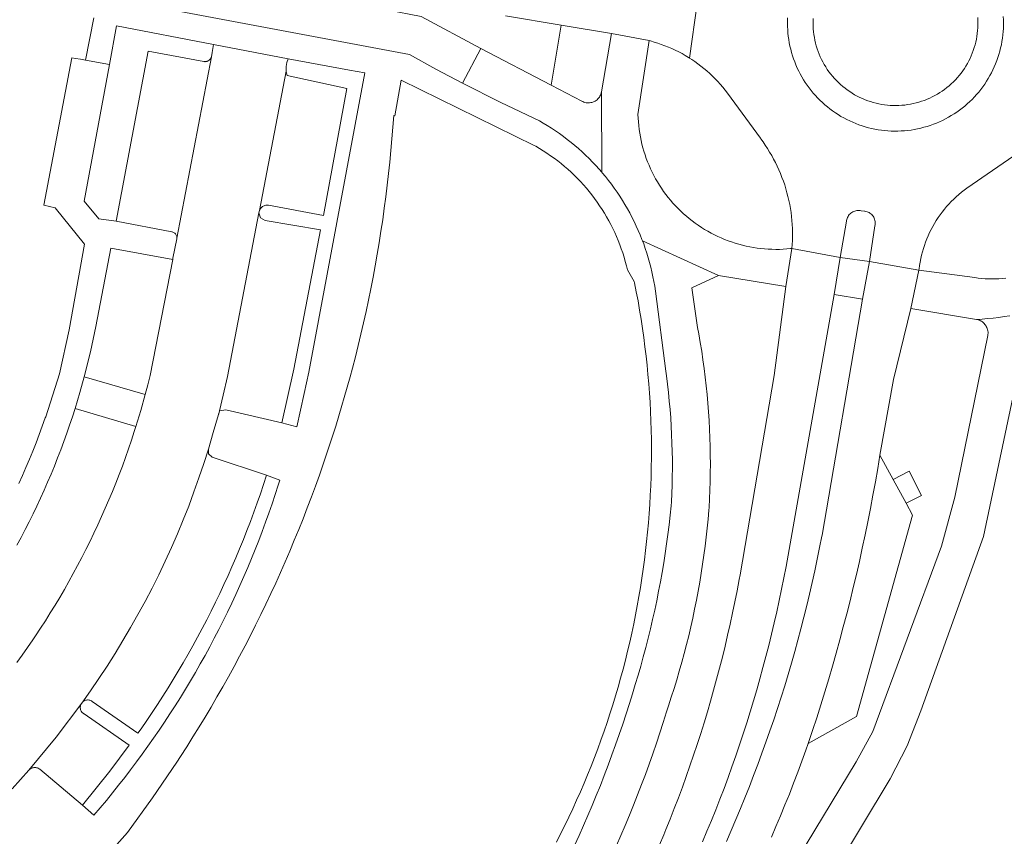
# Model space of a CAD drawing. Extents: x 146402 to 164798, y 455483 to 464134.
# Tile 263 of 575: x 157724 to 157801, y 459842 to 459907. Entities that reach past the tile are written whole.
import ezdxf

# ---------------------------------------------------------------- set-up
doc = ezdxf.new("R2010")
doc.units = 0
doc.header["$LTSCALE"] = 0.2
for name, color, linetype, lineweight in [('B-XX-VH-VERHARDING_ASFALT-GV', 252, 'CONTINUOUS', 18), ('B-XX-VH-VERHARDING_BETONSTRAATSTEEN-GV', 252, 'CONTINUOUS', 18), ('B-XX-VH-VERHARDING_TEGEL-GV', 252, 'CONTINUOUS', 18)]:
    doc.layers.add(name, color=color, linetype=linetype, lineweight=lineweight)

msp = doc.modelspace()

# ---------------------------------------------------------------- linework, layer by layer
at = {"layer": 'B-XX-VH-VERHARDING_ASFALT-GV'}
for points in [[(157777.092, 459908.053), (157776.474, 459903.742), (157776.654, 459903.628), (157776.902, 459903.46), (157777.145, 459903.286), (157777.383, 459903.106), (157777.617, 459902.919), (157777.846, 459902.726), (157778.069, 459902.527), (157778.287, 459902.322), (157778.499, 459902.111), (157778.706, 459901.895), (157778.906, 459901.673), (157779.101, 459901.446), (157779.29, 459901.214), (157779.472, 459900.977), (157782.07, 459897.403), (157782.096, 459897.368), (157782.284, 459897.111), (157782.464, 459896.85), (157782.638, 459896.584), (157782.806, 459896.314), (157782.966, 459896.039), (157783.12, 459895.761), (157783.266, 459895.479), (157783.405, 459895.194), (157783.537, 459894.904), (157783.662, 459894.612), (157783.78, 459894.317), (157783.889, 459894.019), (157783.992, 459893.718), (157784.087, 459893.414), (157784.174, 459893.109), (157784.253, 459892.801), (157784.325, 459892.492), (157784.388, 459892.18), (157784.444, 459891.867), (157784.492, 459891.553), (157784.532, 459891.238), (157784.565, 459890.922), (157784.589, 459890.605), (157784.605, 459890.288), (157784.613, 459889.97), (157784.613, 459889.652), (157784.606, 459889.334), (157784.59, 459889.017), (157784.566, 459888.7), (157788.378, 459887.979), (157788.875, 459890.855), (157788.881, 459890.907), (157788.898, 459890.992), (157788.923, 459891.074), (157788.955, 459891.155), (157788.994, 459891.232), (157789.041, 459891.305), (157789.093, 459891.373), (157789.152, 459891.436), (157789.217, 459891.494), (157789.286, 459891.545), (157789.361, 459891.589), (157789.438, 459891.627), (157789.519, 459891.657), (157789.603, 459891.68), (157789.688, 459891.694), (157789.774, 459891.701), (157789.86, 459891.7), (157789.946, 459891.691), (157790.031, 459891.674), (157790.299, 459891.65), (157790.325, 459891.647), (157790.411, 459891.63), (157790.495, 459891.606), (157790.577, 459891.574), (157790.655, 459891.534), (157790.729, 459891.488), (157790.799, 459891.435), (157790.864, 459891.376), (157790.923, 459891.312), (157790.976, 459891.242), (157791.022, 459891.168), (157791.061, 459891.089), (157791.093, 459891.008), (157791.118, 459890.924), (157791.135, 459890.838), (157791.143, 459890.751), (157791.144, 459890.663), (157791.137, 459890.576), (157791.122, 459890.49), (157790.687, 459887.679), (157794.588, 459886.996), (157794.6, 459887.093), (157794.637, 459887.363), (157794.683, 459887.631), (157794.736, 459887.899), (157794.797, 459888.164), (157794.866, 459888.428), (157794.943, 459888.689), (157795.027, 459888.948), (157795.119, 459889.205), (157795.219, 459889.459), (157795.325, 459889.709), (157795.44, 459889.957), (157795.561, 459890.201), (157795.689, 459890.441), (157795.825, 459890.678), (157795.967, 459890.91), (157796.116, 459891.138), (157796.272, 459891.362), (157796.434, 459891.581), (157796.602, 459891.795), (157796.777, 459892.004), (157796.958, 459892.208), (157797.145, 459892.407), (157797.337, 459892.6), (157797.535, 459892.787), (157797.739, 459892.968), (157797.948, 459893.143), (157798.161, 459893.312), (157798.38, 459893.475), (157802.852, 459896.541)], [(157801.258, 459907.021), (157801.27, 459906.76), (157801.274, 459906.499), (157801.273, 459906.347), (157801.264, 459906.086), (157801.247, 459905.825), (157801.223, 459905.565), (157801.19, 459905.306), (157801.15, 459905.048), (157801.101, 459904.791), (157801.045, 459904.536), (157800.981, 459904.283), (157800.909, 459904.031), (157800.83, 459903.783), (157800.743, 459903.536), (157800.648, 459903.293), (157800.547, 459903.052), (157800.437, 459902.815), (157800.321, 459902.581), (157800.197, 459902.351), (157800.067, 459902.125), (157799.93, 459901.902), (157799.785, 459901.685), (157799.635, 459901.471), (157799.477, 459901.262), (157799.314, 459901.059), (157799.144, 459900.86), (157798.969, 459900.667), (157798.787, 459900.479), (157798.6, 459900.297), (157798.407, 459900.12), (157798.209, 459899.95), (157798.006, 459899.786), (157797.798, 459899.628), (157797.585, 459899.476), (157797.368, 459899.331), (157797.147, 459899.193), (157796.921, 459899.062), (157796.691, 459898.937), (157796.458, 459898.82), (157796.221, 459898.71), (157795.981, 459898.607), (157795.738, 459898.512), (157795.492, 459898.424), (157795.243, 459898.343), (157794.992, 459898.271), (157794.739, 459898.206), (157794.484, 459898.148), (157794.228, 459898.099), (157793.97, 459898.058), (157793.711, 459898.024), (157793.451, 459897.998), (157793.19, 459897.981), (157792.929, 459897.971), (157792.668, 459897.969), (157792.407, 459897.976), (157792.146, 459897.99), (157791.886, 459898.012), (157791.626, 459898.043), (157791.368, 459898.081), (157791.111, 459898.127), (157790.855, 459898.181), (157790.601, 459898.242), (157790.349, 459898.312), (157790.1, 459898.389), (157789.853, 459898.474), (157789.608, 459898.566), (157789.367, 459898.666), (157789.129, 459898.773), (157788.894, 459898.887), (157788.663, 459899.009), (157788.435, 459899.137), (157788.212, 459899.273), (157787.993, 459899.415), (157787.778, 459899.564), (157787.568, 459899.719), (157787.363, 459899.881), (157787.163, 459900.049), (157786.968, 459900.223), (157786.778, 459900.402), (157786.594, 459900.588), (157786.416, 459900.779), (157786.244, 459900.975), (157786.078, 459901.177), (157785.918, 459901.384), (157785.765, 459901.595), (157785.618, 459901.811), (157785.477, 459902.031), (157785.344, 459902.256), (157785.218, 459902.485), (157785.098, 459902.717), (157784.986, 459902.953), (157784.881, 459903.192), (157784.784, 459903.434), (157784.693, 459903.679), (157784.611, 459903.927), (157784.536, 459904.178), (157784.469, 459904.43), (157784.409, 459904.684), (157784.358, 459904.94), (157784.314, 459905.198), (157784.278, 459905.457), (157784.25, 459905.716), (157784.23, 459905.977), (157784.218, 459906.238), (157784.214, 459906.499), (157784.215, 459906.651), (157784.224, 459906.912)], [(157770.7, 459841.549), (157771.049, 459842.343), (157771.391, 459843.14), (157771.726, 459843.94), (157772.053, 459844.743), (157772.372, 459845.549), (157772.685, 459846.358), (157772.99, 459847.17), (157773.287, 459847.984), (157773.577, 459848.802), (157773.859, 459849.622), (157774.134, 459850.444), (157774.401, 459851.269), (157774.66, 459852.097), (157774.81, 459852.587), (157775.037, 459853.27), (157775.256, 459853.955), (157775.468, 459854.643), (157775.672, 459855.332), (157775.868, 459856.025), (157776.056, 459856.719), (157776.237, 459857.415), (157776.41, 459858.114), (157776.576, 459858.814), (157776.733, 459859.516), (157776.883, 459860.22), (157777.025, 459860.925), (157777.159, 459861.632), (157777.285, 459862.34), (157777.403, 459863.05), (157777.513, 459863.761), (157777.616, 459864.473), (157777.71, 459865.186), (157777.797, 459865.9), (157777.875, 459866.615), (157777.946, 459867.331), (157778.009, 459868.048), (157778.024, 459868.238), (157778.059, 459868.925), (157778.087, 459869.613), (157778.106, 459870.301), (157778.117, 459870.989), (157778.121, 459871.678), (157778.116, 459872.366), (157778.103, 459873.054), (157778.082, 459873.742), (157778.054, 459874.43), (157778.017, 459875.117), (157777.973, 459875.804), (157777.92, 459876.49), (157777.859, 459877.176), (157777.791, 459877.861), (157777.714, 459878.545), (157777.63, 459879.228), (157777.537, 459879.91), (157777.437, 459880.591), (157777.329, 459881.271), (157777.213, 459881.949), (157777.118, 459882.47), (157776.649, 459885.593), (157778.755, 459886.575), (157772.764, 459889.307), (157772.857, 459889.056), (157772.985, 459888.694), (157773.106, 459888.329), (157773.218, 459887.962), (157773.323, 459887.593), (157773.42, 459887.221), (157773.51, 459886.848), (157773.592, 459886.473), (157773.666, 459886.096), (157773.732, 459885.718), (157773.79, 459885.338), (157774.613, 459879.001), (157774.662, 459878.637), (157774.744, 459877.977), (157774.817, 459877.316), (157774.883, 459876.654), (157774.941, 459875.991), (157774.991, 459875.328), (157775.033, 459874.664), (157775.067, 459874), (157775.093, 459873.335), (157775.112, 459872.67), (157775.122, 459872.005), (157775.124, 459871.34), (157775.118, 459870.675), (157775.104, 459870.01), (157775.082, 459869.345), (157775.052, 459868.681), (157775.024, 459868.388), (157774.946, 459867.632), (157774.86, 459866.878), (157774.766, 459866.124), (157774.664, 459865.372), (157774.554, 459864.62), (157774.437, 459863.87), (157774.311, 459863.121), (157774.178, 459862.374), (157774.036, 459861.628), (157773.887, 459860.883), (157773.73, 459860.14), (157773.566, 459859.399), (157773.393, 459858.66), (157773.213, 459857.922), (157773.024, 459857.186), (157772.828, 459856.453), (157772.625, 459855.721), (157772.414, 459854.992), (157772.195, 459854.265), (157771.968, 459853.54), (157771.729, 459852.764), (157771.469, 459851.946), (157771.201, 459851.131), (157770.925, 459850.318), (157770.642, 459849.508), (157770.352, 459848.701), (157770.054, 459847.896), (157769.748, 459847.094), (157769.435, 459846.295), (157769.115, 459845.499), (157768.787, 459844.705), (157768.452, 459843.916), (157768.109, 459843.129), (157767.759, 459842.345), (157767.402, 459841.565)], [(157777.502, 459841.842), (157777.857, 459842.681), (157778.204, 459843.523), (157778.544, 459844.368), (157778.876, 459845.216), (157779.201, 459846.067), (157779.518, 459846.92), (157779.828, 459847.777), (157780.13, 459848.636), (157780.425, 459849.497), (157780.712, 459850.362), (157780.992, 459851.228), (157781.264, 459852.098), (157781.528, 459852.969), (157781.785, 459853.843), (157782.034, 459854.719), (157782.275, 459855.597), (157782.509, 459856.477), (157782.735, 459857.36), (157782.953, 459858.244), (157783.163, 459859.13), (157783.366, 459860.018), (157783.56, 459860.908), (157783.747, 459861.799), (157783.926, 459862.692), (157784.097, 459863.587), (157784.261, 459864.482), (157784.338, 459864.923), (157787.892, 459885.057), (157788.378, 459887.979), (157784.566, 459888.7), (157784.088, 459885.701), (157783.173, 459878.667), (157780.464, 459862.921), (157780.397, 459862.552), (157780.231, 459861.672), (157780.056, 459860.793), (157779.874, 459859.916), (157779.685, 459859.04), (157779.487, 459858.166), (157779.282, 459857.294), (157779.069, 459856.424), (157778.848, 459855.556), (157778.619, 459854.69), (157778.383, 459853.826), (157778.139, 459852.964), (157777.887, 459852.104), (157777.627, 459851.246), (157777.36, 459850.391), (157777.085, 459849.538), (157776.803, 459848.688), (157776.513, 459847.841), (157776.216, 459846.996), (157775.911, 459846.153), (157775.598, 459845.314), (157775.278, 459844.477), (157774.951, 459843.643), (157774.616, 459842.812), (157774.446, 459842.404), (157774.105, 459841.601)], [(157782.938, 459842.198), (157783.304, 459843.049), (157783.663, 459843.903), (157784.015, 459844.76), (157784.36, 459845.62), (157784.697, 459846.483), (157785.026, 459847.349), (157785.348, 459848.218), (157785.663, 459849.089), (157785.85, 459849.62), (157786.188, 459850.632), (157786.519, 459851.646), (157786.842, 459852.663), (157787.158, 459853.683), (157787.466, 459854.704), (157787.766, 459855.728), (157788.058, 459856.754), (157788.343, 459857.782), (157788.62, 459858.813), (157788.889, 459859.845), (157789.151, 459860.88), (157789.405, 459861.916), (157789.651, 459862.954), (157789.889, 459863.994), (157790.119, 459865.036), (157790.342, 459866.079), (157790.557, 459867.124), (157790.764, 459868.171), (157790.963, 459869.22), (157791.154, 459870.269), (157791.337, 459871.32), (157791.513, 459872.373), (157792.591, 459878.344), (157793.943, 459883.956), (157794.588, 459886.996), (157790.687, 459887.679), (157790.124, 459884.689), (157786.942, 459866.074), (157786.927, 459865.995), (157786.748, 459865.074), (157786.561, 459864.155), (157786.366, 459863.237), (157786.164, 459862.321), (157785.953, 459861.407), (157785.735, 459860.495), (157785.509, 459859.584), (157785.276, 459858.676), (157785.034, 459857.77), (157784.785, 459856.865), (157784.528, 459855.963), (157784.264, 459855.063), (157783.992, 459854.166), (157783.712, 459853.271), (157783.424, 459852.378), (157783.129, 459851.487), (157782.827, 459850.6), (157782.516, 459849.714), (157782.199, 459848.832), (157781.874, 459847.952), (157781.541, 459847.075), (157781.201, 459846.201), (157780.853, 459845.33), (157780.498, 459844.462), (157780.135, 459843.596), (157779.766, 459842.734), (157779.388, 459841.876)], [(157801.458, 459886.362), (157801.185, 459886.335), (157800.912, 459886.315), (157800.639, 459886.303), (157800.365, 459886.299), (157800.091, 459886.303), (157799.818, 459886.316), (157799.545, 459886.336), (157799.272, 459886.364), (157799.001, 459886.4), (157794.588, 459886.996), (157793.943, 459883.956), (157799.141, 459883.102), (157799.58, 459883.13), (157800.018, 459883.166), (157800.455, 459883.211), (157800.891, 459883.263), (157801.327, 459883.323), (157801.761, 459883.391)]]:
    msp.add_lwpolyline(points, dxfattribs=at)
for points in [[(157773.29, 459905.113), (157770.309, 459905.67), (157769.531, 459901.067), (157769.54, 459894.728), (157769.591, 459894.669), (157769.836, 459894.374), (157770.076, 459894.073), (157770.309, 459893.768), (157770.535, 459893.458), (157770.755, 459893.144), (157770.969, 459892.824), (157771.176, 459892.501), (157771.376, 459892.173), (157771.569, 459891.841), (157771.755, 459891.505), (157771.934, 459891.166), (157772.106, 459890.822), (157772.271, 459890.475), (157772.429, 459890.125), (157772.579, 459889.772), (157772.722, 459889.415), (157772.764, 459889.307), (157778.755, 459886.575), (157784.088, 459885.701), (157784.566, 459888.7), (157784.464, 459888.689), (157784.169, 459888.662), (157783.874, 459888.643), (157783.579, 459888.632), (157783.283, 459888.63), (157782.988, 459888.635), (157782.692, 459888.648), (157782.398, 459888.669), (157782.103, 459888.698), (157781.81, 459888.735), (157781.518, 459888.78), (157781.227, 459888.833), (157780.938, 459888.894), (157780.65, 459888.962), (157780.365, 459889.039), (157780.081, 459889.123), (157779.8, 459889.214), (157779.522, 459889.314), (157779.246, 459889.42), (157778.974, 459889.534), (157778.704, 459889.656), (157778.438, 459889.785), (157778.176, 459889.921), (157777.917, 459890.063), (157777.662, 459890.213), (157777.411, 459890.37), (157777.165, 459890.534), (157776.923, 459890.704), (157776.686, 459890.88), (157776.454, 459891.063), (157776.227, 459891.252), (157776.005, 459891.447), (157775.788, 459891.648), (157775.577, 459891.855), (157775.372, 459892.068), (157775.172, 459892.286), (157774.979, 459892.509), (157774.791, 459892.738), (157774.61, 459892.971), (157774.435, 459893.209), (157774.266, 459893.452), (157774.105, 459893.7), (157773.95, 459893.952), (157773.802, 459894.207), (157773.661, 459894.467), (157773.526, 459894.731), (157773.4, 459894.997), (157773.28, 459895.268), (157773.168, 459895.541), (157773.063, 459895.818), (157772.966, 459896.097), (157772.876, 459896.378), (157772.794, 459896.662), (157772.72, 459896.948), (157772.653, 459897.236), (157772.594, 459897.526), (157772.543, 459897.817), (157772.5, 459898.11), (157772.465, 459898.403), (157772.438, 459898.698), (157772.419, 459898.993), (157772.408, 459899.288)], [(157790.687, 459887.679), (157788.378, 459887.979), (157787.892, 459885.057), (157790.124, 459884.689)]]:
    msp.add_lwpolyline(points, close=True, dxfattribs=at)
at = {"layer": 'B-XX-VH-VERHARDING_BETONSTRAATSTEEN-GV'}
for points in [[(157681.756, 459917.651), (157754.363, 459904.008), (157756.444, 459902.867), (157758.541, 459901.759), (157760.007, 459904.49), (157755.281, 459907.029), (157752.568, 459907.537), (157750.986, 459907.833), (157745.773, 459908.809), (157739.833, 459909.921), (157730.871, 459911.599), (157729.427, 459911.869), (157710.55, 459915.403)], [(157761.958, 459907.086), (157766.349, 459906.347), (157770.309, 459905.67), (157773.29, 459905.113), (157773.391, 459905.087), (157773.679, 459905.006), (157773.965, 459904.917), (157774.248, 459904.821), (157774.529, 459904.718), (157774.807, 459904.607), (157775.081, 459904.488), (157775.353, 459904.363), (157775.621, 459904.23), (157775.885, 459904.09), (157776.145, 459903.942), (157776.402, 459903.788), (157776.474, 459903.742), (157777.092, 459908.053)], [(157722.982, 459846.028), (157723.654, 459846.762), (157724.317, 459847.504), (157726.467, 459850.101), (157728.481, 459852.804), (157729.164, 459853.764), (157729.834, 459854.74), (157730.486, 459855.728), (157731.121, 459856.727), (157731.739, 459857.737), (157732.34, 459858.757), (157732.923, 459859.788), (157733.488, 459860.828), (157734.034, 459861.878), (157734.563, 459862.938), (157735.073, 459864.006), (157735.565, 459865.083), (157736.038, 459866.168), (157736.493, 459867.261), (157736.928, 459868.362), (157737.345, 459869.47), (157737.742, 459870.586), (157738.12, 459871.708), (157738.483, 459872.852), (157738.87, 459874.176), (157739.281, 459875.585), (157739.289, 459875.617), (157739.297, 459875.648), (157739.351, 459875.869), (157739.653, 459877.112), (157739.984, 459878.581), (157742.474, 459891.509), (157742.508, 459891.688), (157744.63, 459902.702), (157744.613, 459902.884), (157744.617, 459903.066), (157744.673, 459903.381), (157744.791, 459903.678), (157738.898, 459904.823), (157738.785, 459904.169), (157738.728, 459903.84), (157738.726, 459903.831), (157735.995, 459889.503), (157735.988, 459889.463), (157735.689, 459887.932), (157735.668, 459887.822), (157733.885, 459878.679), (157733.696, 459877.924), (157733.497, 459877.171), (157733.142, 459875.908), (157732.762, 459874.652), (157732.631, 459874.239), (157732.407, 459873.556), (157732.175, 459872.875), (157731.936, 459872.197), (157731.689, 459871.521), (157731.435, 459870.849), (157731.174, 459870.179), (157730.905, 459869.512), (157730.628, 459868.848), (157730.344, 459868.187), (157730.053, 459867.53), (157729.755, 459866.875), (157729.449, 459866.224), (157729.136, 459865.577), (157728.816, 459864.933), (157728.488, 459864.293), (157728.154, 459863.656), (157727.813, 459863.023), (157727.464, 459862.394), (157727.109, 459861.769), (157726.746, 459861.147), (157726.377, 459860.53), (157726.001, 459859.917), (157725.618, 459859.308), (157725.228, 459858.704), (157724.832, 459858.104), (157724.617, 459857.785), (157724.204, 459857.184), (157723.784, 459856.588), (157723.358, 459855.996)], [(157723.366, 459865.281), (157723.694, 459865.889), (157724.014, 459866.501), (157724.328, 459867.116), (157724.635, 459867.735), (157724.934, 459868.358), (157725.226, 459868.984), (157725.511, 459869.613), (157725.788, 459870.246), (157726.058, 459870.881), (157726.321, 459871.52), (157726.576, 459872.162), (157726.824, 459872.807), (157727.065, 459873.454), (157727.298, 459874.104), (157727.523, 459874.758), (157727.741, 459875.413), (157727.951, 459876.071), (157728.327, 459877.318), (157728.675, 459878.573), (157729.165, 459880.549), (157729.586, 459882.54), (157730.782, 459888.736), (157735.668, 459887.822), (157735.689, 459887.932), (157735.988, 459889.463), (157735.995, 459889.503), (157735.996, 459889.524), (157735.997, 459889.585), (157735.989, 459889.645), (157735.973, 459889.705), (157735.95, 459889.761), (157735.92, 459889.814), (157735.883, 459889.863), (157735.84, 459889.906), (157735.792, 459889.944), (157735.739, 459889.975), (157735.683, 459889.998), (157735.624, 459890.014), (157735.61, 459890.017), (157731.2, 459890.851), (157729.846, 459891.044), (157728.68, 459892.438), (157730.664, 459903.227), (157728.779, 459903.574), (157728.386, 459903.646), (157727.992, 459903.715), (157727.691, 459903.767), (157727.689, 459903.758), (157725.491, 459892.12), (157726.382, 459891.915), (157728.695, 459889.033), (157727.494, 459882.282), (157726.717, 459878.809), (157725.644, 459875.416), (157725.608, 459875.315), (157725.371, 459874.657), (157725.127, 459874.001), (157724.875, 459873.349), (157724.615, 459872.7), (157724.349, 459872.054), (157724.074, 459871.41), (157723.793, 459870.77), (157723.504, 459870.133)], [(157779.388, 459841.876), (157779.766, 459842.734), (157780.135, 459843.596), (157780.498, 459844.462), (157780.853, 459845.33), (157781.201, 459846.201), (157781.541, 459847.075), (157781.874, 459847.952), (157782.199, 459848.832), (157782.516, 459849.714), (157782.827, 459850.6), (157783.129, 459851.487), (157783.424, 459852.378), (157783.712, 459853.271), (157783.992, 459854.166), (157784.264, 459855.063), (157784.528, 459855.963), (157784.785, 459856.865), (157785.034, 459857.77), (157785.276, 459858.676), (157785.509, 459859.584), (157785.735, 459860.495), (157785.953, 459861.407), (157786.164, 459862.321), (157786.366, 459863.237), (157786.561, 459864.155), (157786.748, 459865.074), (157786.927, 459865.995), (157786.942, 459866.074), (157790.124, 459884.689), (157787.892, 459885.057), (157784.338, 459864.923), (157784.261, 459864.482), (157784.097, 459863.587), (157783.926, 459862.692), (157783.747, 459861.799), (157783.56, 459860.908), (157783.366, 459860.018), (157783.163, 459859.13), (157782.953, 459858.244), (157782.735, 459857.36), (157782.509, 459856.477), (157782.275, 459855.597), (157782.034, 459854.719), (157781.785, 459853.843), (157781.528, 459852.969), (157781.264, 459852.098), (157780.992, 459851.228), (157780.712, 459850.362), (157780.425, 459849.497), (157780.13, 459848.636), (157779.828, 459847.777), (157779.518, 459846.92), (157779.201, 459846.067), (157778.876, 459845.216), (157778.544, 459844.368), (157778.204, 459843.523), (157777.857, 459842.681), (157777.502, 459841.842)], [(157801.761, 459883.391), (157801.327, 459883.323), (157800.891, 459883.263), (157800.455, 459883.211), (157800.018, 459883.166), (157799.58, 459883.13), (157799.141, 459883.102), (157799.183, 459883.094), (157799.274, 459883.07), (157799.363, 459883.038), (157799.448, 459882.999), (157799.53, 459882.953), (157799.608, 459882.9), (157799.68, 459882.841), (157799.748, 459882.776), (157799.81, 459882.705), (157799.865, 459882.629), (157799.914, 459882.549), (157799.956, 459882.465), (157799.99, 459882.378), (157800.017, 459882.288), (157800.036, 459882.196), (157800.048, 459882.103), (157800.051, 459882.009), (157800.047, 459881.915), (157800.034, 459881.822), (157797.427, 459869.062), (157796.385, 459865.202), (157790.943, 459850.558), (157789.634, 459848.152), (157776.506, 459826.443)], [(157781.245, 459828.381), (157792.318, 459846.815), (157793.667, 459849.434), (157794.748, 459852.175), (157799.698, 459865.954), (157802.52, 459879.307)]]:
    msp.add_lwpolyline(points, dxfattribs=at)
for points in [[(157738.132, 459903.459), (157733.739, 459904.278), (157731.2, 459890.851), (157735.61, 459890.017), (157735.624, 459890.014), (157735.683, 459889.998), (157735.739, 459889.975), (157735.792, 459889.944), (157735.84, 459889.906), (157735.883, 459889.863), (157735.92, 459889.814), (157735.95, 459889.761), (157735.973, 459889.705), (157735.989, 459889.645), (157735.997, 459889.585), (157735.996, 459889.524), (157735.995, 459889.503), (157738.726, 459903.831), (157738.722, 459903.822), (157738.719, 459903.813), (157738.715, 459903.804), (157738.712, 459903.795), (157738.708, 459903.786), (157738.704, 459903.777), (157738.7, 459903.769), (157738.696, 459903.76), (157738.692, 459903.751), (157738.687, 459903.743), (157738.683, 459903.734), (157738.678, 459903.726), (157738.673, 459903.718), (157738.668, 459903.71), (157738.663, 459903.701), (157738.657, 459903.694), (157738.652, 459903.686), (157738.646, 459903.678), (157738.64, 459903.67), (157738.634, 459903.663), (157738.628, 459903.655), (157738.622, 459903.648), (157738.616, 459903.641), (157738.609, 459903.633), (157738.603, 459903.626), (157738.596, 459903.619), (157738.589, 459903.613), (157738.583, 459903.606), (157738.576, 459903.599), (157738.569, 459903.593), (157738.561, 459903.587), (157738.554, 459903.58), (157738.546, 459903.574), (157738.539, 459903.568), (157738.531, 459903.563), (157738.523, 459903.557), (157738.516, 459903.551), (157738.508, 459903.546), (157738.5, 459903.541), (157738.491, 459903.536), (157738.483, 459903.531), (157738.475, 459903.526), (157738.466, 459903.521), (157738.458, 459903.517), (157738.449, 459903.512), (157738.441, 459903.508), (157738.432, 459903.504), (157738.423, 459903.5), (157738.415, 459903.496), (157738.406, 459903.493), (157738.397, 459903.489), (157738.388, 459903.486), (157738.379, 459903.483), (157738.369, 459903.48), (157738.36, 459903.477), (157738.351, 459903.474), (157738.342, 459903.472), (157738.332, 459903.47), (157738.323, 459903.467), (157738.314, 459903.465), (157738.304, 459903.464), (157738.295, 459903.462), (157738.285, 459903.46), (157738.276, 459903.459), (157738.266, 459903.458), (157738.257, 459903.457), (157738.247, 459903.456), (157738.238, 459903.455), (157738.228, 459903.455), (157738.218, 459903.455), (157738.209, 459903.454), (157738.199, 459903.454), (157738.19, 459903.455), (157738.18, 459903.455), (157738.17, 459903.455), (157738.161, 459903.456), (157738.151, 459903.457), (157738.142, 459903.458)], [(157765.56, 459901.594), (157760.007, 459904.49), (157758.541, 459901.759), (157761.568, 459900.231), (157764.627, 459898.771), (157764.913, 459898.609), (157765.242, 459898.41), (157765.566, 459898.205), (157765.886, 459897.993), (157766.202, 459897.774), (157766.513, 459897.549), (157766.819, 459897.317), (157767.12, 459897.079), (157767.416, 459896.834), (157767.708, 459896.584), (157767.993, 459896.327), (157768.274, 459896.065), (157768.549, 459895.797), (157768.818, 459895.523), (157769.082, 459895.244), (157769.339, 459894.959), (157769.54, 459894.728), (157769.531, 459901.067), (157769.512, 459900.985), (157769.485, 459900.897), (157769.449, 459900.812), (157769.407, 459900.731), (157769.358, 459900.653), (157769.302, 459900.58), (157769.24, 459900.512), (157769.172, 459900.45), (157769.099, 459900.394), (157769.022, 459900.344), (157768.94, 459900.301), (157768.855, 459900.266), (157768.768, 459900.238), (157768.678, 459900.218), (157768.587, 459900.206), (157768.495, 459900.201), (157768.403, 459900.205), (157768.312, 459900.216), (157768.222, 459900.236), (157768.134, 459900.263), (157768.049, 459900.298), (157767.967, 459900.34)], [(157744.664, 459902.534), (157744.63, 459902.702), (157742.508, 459891.688), (157742.528, 459891.738), (157742.561, 459891.802), (157742.6, 459891.863), (157742.646, 459891.918), (157742.698, 459891.968), (157742.755, 459892.011), (157742.817, 459892.048), (157742.882, 459892.078), (157742.951, 459892.101), (157743.021, 459892.116), (157743.093, 459892.123), (157743.165, 459892.122), (157743.236, 459892.113), (157747.571, 459891.318), (157749.418, 459901.348), (157744.716, 459902.371)], [(157789.86, 459891.7), (157789.774, 459891.701), (157789.688, 459891.694), (157789.603, 459891.68), (157789.519, 459891.657), (157789.438, 459891.627), (157789.361, 459891.589), (157789.286, 459891.545), (157789.217, 459891.494), (157789.152, 459891.436), (157789.093, 459891.373), (157789.041, 459891.305), (157788.994, 459891.232), (157788.955, 459891.155), (157788.923, 459891.074), (157788.898, 459890.992), (157788.881, 459890.907), (157788.875, 459890.855), (157788.378, 459887.979), (157790.687, 459887.679), (157791.122, 459890.49), (157791.137, 459890.576), (157791.144, 459890.663), (157791.143, 459890.751), (157791.135, 459890.838), (157791.118, 459890.924), (157791.093, 459891.008), (157791.061, 459891.089), (157791.022, 459891.168), (157790.976, 459891.242), (157790.923, 459891.312), (157790.864, 459891.376), (157790.799, 459891.435), (157790.729, 459891.488), (157790.655, 459891.534), (157790.577, 459891.574), (157790.495, 459891.606), (157790.411, 459891.63), (157790.325, 459891.647), (157790.299, 459891.65), (157790.031, 459891.674), (157789.946, 459891.691)], [(157742.612, 459891.118), (157742.474, 459891.509), (157739.984, 459878.581), (157739.653, 459877.112), (157739.351, 459875.869), (157739.871, 459875.96), (157744.294, 459874.929), (157745.231, 459879.176), (157747.328, 459890.17), (157742.972, 459890.911)], [(157733.497, 459877.171), (157728.675, 459878.573), (157728.327, 459877.318), (157727.951, 459876.071), (157732.762, 459874.652), (157733.142, 459875.908)], [(157738.504, 459872.482), (157738.483, 459872.852), (157738.12, 459871.708), (157737.742, 459870.586), (157737.345, 459869.47), (157736.928, 459868.362), (157736.493, 459867.261), (157736.038, 459866.168), (157735.565, 459865.083), (157735.073, 459864.006), (157734.563, 459862.938), (157734.034, 459861.878), (157733.488, 459860.828), (157732.923, 459859.788), (157732.34, 459858.757), (157731.739, 459857.737), (157731.121, 459856.727), (157730.486, 459855.728), (157729.834, 459854.74), (157729.164, 459853.764), (157728.481, 459852.804), (157728.507, 459852.838), (157728.555, 459852.888), (157728.608, 459852.933), (157728.665, 459852.971), (157728.727, 459853.002), (157728.792, 459853.026), (157728.859, 459853.042), (157728.928, 459853.05), (157728.997, 459853.051), (157729.065, 459853.043), (157729.133, 459853.027), (157729.198, 459853.004), (157729.26, 459852.973), (157729.318, 459852.936), (157732.925, 459850.417), (157733.177, 459850.776), (157733.616, 459851.412), (157734.048, 459852.053), (157734.474, 459852.699), (157734.893, 459853.348), (157735.306, 459854.002), (157735.711, 459854.661), (157736.11, 459855.323), (157736.502, 459855.99), (157736.887, 459856.66), (157737.265, 459857.334), (157737.636, 459858.013), (157738, 459858.695), (157738.356, 459859.381), (157738.706, 459860.07), (157739.049, 459860.764), (157739.384, 459861.46), (157739.712, 459862.16), (157740.033, 459862.864), (157740.347, 459863.57), (157740.653, 459864.28), (157740.952, 459864.993), (157741.244, 459865.709), (157741.528, 459866.428), (157741.804, 459867.15), (157742.074, 459867.875), (157742.335, 459868.603), (157742.589, 459869.333), (157742.836, 459870.066), (157743.075, 459870.801), (157738.775, 459872.23)], [(157792.567, 459870.453), (157791.513, 459872.373), (157791.337, 459871.32), (157791.154, 459870.269), (157790.963, 459869.22), (157790.764, 459868.171), (157790.557, 459867.124), (157790.342, 459866.079), (157790.119, 459865.036), (157789.889, 459863.994), (157789.651, 459862.954), (157789.405, 459861.916), (157789.151, 459860.88), (157788.889, 459859.845), (157788.62, 459858.813), (157788.343, 459857.782), (157788.058, 459856.754), (157787.766, 459855.728), (157787.466, 459854.704), (157787.158, 459853.683), (157786.842, 459852.663), (157786.519, 459851.646), (157786.188, 459850.632), (157785.85, 459849.62), (157789.676, 459851.731), (157794.087, 459867.636), (157793.591, 459868.583)], [(157794.808, 459869.206), (157793.82, 459871.123), (157792.567, 459870.453), (157793.591, 459868.583)], [(157728.444, 459852.746), (157728.481, 459852.804), (157726.467, 459850.101), (157724.317, 459847.504), (157724.341, 459847.53), (157724.393, 459847.577), (157724.45, 459847.618), (157724.511, 459847.652), (157724.575, 459847.679), (157724.642, 459847.698), (157724.711, 459847.709), (157724.781, 459847.713), (157724.851, 459847.709), (157724.92, 459847.696), (157724.987, 459847.676), (157725.051, 459847.648), (157725.112, 459847.613), (157725.168, 459847.572), (157728.552, 459844.736), (157730.711, 459847.419), (157732.228, 459849.473), (157728.662, 459851.938), (157728.639, 459851.953), (157728.583, 459851.994), (157728.532, 459852.041), (157728.488, 459852.093), (157728.449, 459852.151), (157728.418, 459852.212), (157728.394, 459852.277), (157728.377, 459852.345), (157728.369, 459852.413), (157728.368, 459852.482), (157728.375, 459852.551), (157728.391, 459852.618), (157728.413, 459852.684)]]:
    msp.add_lwpolyline(points, close=True, dxfattribs=at)
at = {"layer": 'B-XX-VH-VERHARDING_TEGEL-GV'}
for points in [[(157767.402, 459841.565), (157767.759, 459842.345), (157768.109, 459843.129), (157768.452, 459843.916), (157768.787, 459844.705), (157769.115, 459845.499), (157769.435, 459846.295), (157769.748, 459847.094), (157770.054, 459847.896), (157770.352, 459848.701), (157770.642, 459849.508), (157770.925, 459850.318), (157771.201, 459851.131), (157771.469, 459851.946), (157771.729, 459852.764), (157771.968, 459853.54), (157772.195, 459854.265), (157772.414, 459854.992), (157772.625, 459855.721), (157772.828, 459856.453), (157773.024, 459857.186), (157773.213, 459857.922), (157773.393, 459858.66), (157773.566, 459859.399), (157773.73, 459860.14), (157773.887, 459860.883), (157774.036, 459861.628), (157774.178, 459862.374), (157774.311, 459863.121), (157774.437, 459863.87), (157774.554, 459864.62), (157774.664, 459865.372), (157774.766, 459866.124), (157774.86, 459866.878), (157774.946, 459867.632), (157775.024, 459868.388), (157775.052, 459868.681), (157775.082, 459869.345), (157775.104, 459870.01), (157775.118, 459870.675), (157775.124, 459871.34), (157775.122, 459872.005), (157775.112, 459872.67), (157775.093, 459873.335), (157775.067, 459874), (157775.033, 459874.664), (157774.991, 459875.328), (157774.941, 459875.991), (157774.883, 459876.654), (157774.817, 459877.316), (157774.744, 459877.977), (157774.662, 459878.637), (157774.613, 459879.001), (157773.79, 459885.338), (157773.732, 459885.718), (157773.666, 459886.096), (157773.592, 459886.473), (157773.51, 459886.848), (157773.42, 459887.221), (157773.323, 459887.593), (157773.218, 459887.962), (157773.106, 459888.329), (157772.985, 459888.694), (157772.857, 459889.056), (157772.764, 459889.307), (157772.722, 459889.415), (157772.579, 459889.772), (157772.429, 459890.125), (157772.271, 459890.475), (157772.106, 459890.822), (157771.934, 459891.166), (157771.755, 459891.505), (157771.569, 459891.841), (157771.376, 459892.173), (157771.176, 459892.501), (157770.969, 459892.824), (157770.755, 459893.144), (157770.535, 459893.458), (157770.309, 459893.768), (157770.076, 459894.073), (157769.836, 459894.374), (157769.591, 459894.669), (157769.54, 459894.728), (157769.339, 459894.959), (157769.082, 459895.244), (157768.818, 459895.523), (157768.549, 459895.797), (157768.274, 459896.065), (157767.993, 459896.327), (157767.708, 459896.584), (157767.416, 459896.834), (157767.12, 459897.079), (157766.819, 459897.317), (157766.513, 459897.549), (157766.202, 459897.774), (157765.886, 459897.993), (157765.566, 459898.205), (157765.242, 459898.41), (157764.913, 459898.609), (157764.627, 459898.771), (157761.568, 459900.231), (157758.541, 459901.759), (157756.444, 459902.867), (157754.363, 459904.008), (157681.756, 459917.651)], [(157729.442, 459906.929), (157728.779, 459903.574), (157730.664, 459903.227), (157731.227, 459906.289), (157738.898, 459904.823), (157744.791, 459903.678), (157749.624, 459902.785), (157750.842, 459902.56), (157746.415, 459878.922), (157746.049, 459877.241), (157745.459, 459874.623), (157744.294, 459874.929), (157739.871, 459875.96), (157739.351, 459875.869), (157739.297, 459875.648), (157739.289, 459875.617), (157739.281, 459875.585), (157738.87, 459874.176), (157738.483, 459872.852), (157738.504, 459872.482), (157738.775, 459872.23), (157743.075, 459870.801), (157744.117, 459870.401), (157743.991, 459869.999), (157743.754, 459869.266), (157743.51, 459868.535), (157743.258, 459867.807), (157742.999, 459867.081), (157742.732, 459866.358), (157742.457, 459865.638), (157742.176, 459864.921), (157741.886, 459864.207), (157741.589, 459863.495), (157741.285, 459862.787), (157740.974, 459862.082), (157740.655, 459861.381), (157740.329, 459860.683), (157739.996, 459859.988), (157739.656, 459859.296), (157739.308, 459858.609), (157738.953, 459857.924), (157738.592, 459857.244), (157738.223, 459856.567), (157737.847, 459855.894), (157737.464, 459855.226), (157737.074, 459854.561), (157736.678, 459853.9), (157736.275, 459853.244), (157735.864, 459852.591), (157735.447, 459851.943), (157735.024, 459851.299), (157734.593, 459850.66), (157734.156, 459850.025), (157733.713, 459849.395), (157733.263, 459848.77), (157732.806, 459848.149), (157732.343, 459847.533), (157731.874, 459846.921), (157731.399, 459846.315), (157730.917, 459845.714), (157730.429, 459845.117), (157729.934, 459844.526), (157729.434, 459843.94), (157728.552, 459844.736), (157725.168, 459847.572), (157725.112, 459847.613), (157725.051, 459847.648), (157724.987, 459847.676), (157724.92, 459847.696), (157724.851, 459847.709), (157724.781, 459847.713), (157724.711, 459847.709), (157724.642, 459847.698), (157724.575, 459847.679), (157724.511, 459847.652), (157724.45, 459847.618), (157724.393, 459847.577), (157724.341, 459847.53), (157724.317, 459847.504), (157723.654, 459846.762), (157722.982, 459846.028)], [(157784.224, 459906.912), (157784.215, 459906.651), (157784.214, 459906.499), (157784.218, 459906.238), (157784.23, 459905.977), (157784.25, 459905.716), (157784.278, 459905.457), (157784.314, 459905.198), (157784.358, 459904.94), (157784.409, 459904.684), (157784.469, 459904.43), (157784.536, 459904.178), (157784.611, 459903.927), (157784.693, 459903.679), (157784.784, 459903.434), (157784.881, 459903.192), (157784.986, 459902.953), (157785.098, 459902.717), (157785.218, 459902.485), (157785.344, 459902.256), (157785.477, 459902.031), (157785.618, 459901.811), (157785.765, 459901.595), (157785.918, 459901.384), (157786.078, 459901.177), (157786.244, 459900.975), (157786.416, 459900.779), (157786.594, 459900.588), (157786.778, 459900.402), (157786.968, 459900.223), (157787.163, 459900.049), (157787.363, 459899.881), (157787.568, 459899.719), (157787.778, 459899.564), (157787.993, 459899.415), (157788.212, 459899.273), (157788.435, 459899.137), (157788.663, 459899.009), (157788.894, 459898.887), (157789.129, 459898.773), (157789.367, 459898.666), (157789.608, 459898.566), (157789.853, 459898.474), (157790.1, 459898.389), (157790.349, 459898.312), (157790.601, 459898.242), (157790.855, 459898.181), (157791.111, 459898.127), (157791.368, 459898.081), (157791.626, 459898.043), (157791.886, 459898.012), (157792.146, 459897.99), (157792.407, 459897.976), (157792.668, 459897.969), (157792.929, 459897.971), (157793.19, 459897.981), (157793.451, 459897.998), (157793.711, 459898.024), (157793.97, 459898.058), (157794.228, 459898.099), (157794.484, 459898.148), (157794.739, 459898.206), (157794.992, 459898.271), (157795.243, 459898.343), (157795.492, 459898.424), (157795.738, 459898.512), (157795.981, 459898.607), (157796.221, 459898.71), (157796.458, 459898.82), (157796.691, 459898.937), (157796.921, 459899.062), (157797.147, 459899.193), (157797.368, 459899.331), (157797.585, 459899.476), (157797.798, 459899.628), (157798.006, 459899.786), (157798.209, 459899.95), (157798.407, 459900.12), (157798.6, 459900.297), (157798.787, 459900.479), (157798.969, 459900.667), (157799.144, 459900.86), (157799.314, 459901.059), (157799.477, 459901.262), (157799.635, 459901.471), (157799.785, 459901.685), (157799.93, 459901.902), (157800.067, 459902.125), (157800.197, 459902.351), (157800.321, 459902.581), (157800.437, 459902.815), (157800.547, 459903.052), (157800.648, 459903.293), (157800.743, 459903.536), (157800.83, 459903.783), (157800.909, 459904.031), (157800.981, 459904.283), (157801.045, 459904.536), (157801.101, 459904.791), (157801.15, 459905.048), (157801.19, 459905.306), (157801.223, 459905.565), (157801.247, 459905.825), (157801.264, 459906.086), (157801.273, 459906.347), (157801.274, 459906.499), (157801.27, 459906.76), (157801.258, 459907.021)], [(157799.238, 459906.955), (157799.25, 459906.727), (157799.254, 459906.499), (157799.253, 459906.358), (157799.244, 459906.13), (157799.227, 459905.903), (157799.202, 459905.676), (157799.169, 459905.45), (157799.128, 459905.225), (157799.08, 459905.002), (157799.023, 459904.781), (157798.959, 459904.562), (157798.887, 459904.346), (157798.808, 459904.132), (157798.722, 459903.92), (157798.628, 459903.713), (157798.526, 459903.508), (157798.418, 459903.307), (157798.303, 459903.11), (157798.18, 459902.918), (157798.052, 459902.729), (157797.916, 459902.546), (157797.774, 459902.367), (157797.626, 459902.193), (157797.473, 459902.025), (157797.313, 459901.861), (157797.148, 459901.704), (157796.977, 459901.553), (157796.801, 459901.408), (157796.62, 459901.269), (157796.434, 459901.136), (157796.244, 459901.01), (157796.049, 459900.891), (157795.851, 459900.778), (157795.648, 459900.673), (157795.442, 459900.575), (157795.233, 459900.484), (157795.021, 459900.4), (157794.806, 459900.324), (157794.588, 459900.256), (157794.368, 459900.195), (157794.146, 459900.142), (157793.922, 459900.097), (157793.697, 459900.059), (157793.471, 459900.03), (157793.244, 459900.008), (157793.016, 459899.995), (157792.788, 459899.989), (157792.56, 459899.992), (157792.332, 459900.002), (157792.104, 459900.021), (157791.877, 459900.047), (157791.652, 459900.081), (157791.428, 459900.124), (157791.205, 459900.174), (157790.984, 459900.231), (157790.766, 459900.297), (157790.549, 459900.37), (157790.336, 459900.451), (157790.126, 459900.539), (157789.918, 459900.634), (157789.714, 459900.737), (157789.514, 459900.847), (157789.318, 459900.963), (157789.126, 459901.087), (157788.939, 459901.217), (157788.756, 459901.354), (157788.578, 459901.497), (157788.405, 459901.646), (157788.238, 459901.801), (157788.076, 459901.961), (157787.92, 459902.128), (157787.77, 459902.3), (157787.625, 459902.477), (157787.488, 459902.658), (157787.356, 459902.845), (157787.231, 459903.036), (157787.113, 459903.231), (157787.002, 459903.431), (157786.898, 459903.634), (157786.802, 459903.841), (157786.712, 459904.05), (157786.63, 459904.263), (157786.555, 459904.479), (157786.488, 459904.697), (157786.429, 459904.918), (157786.378, 459905.14), (157786.334, 459905.364), (157786.298, 459905.589), (157786.27, 459905.816), (157786.25, 459906.043), (157786.238, 459906.271), (157786.234, 459906.499), (157786.236, 459906.64), (157786.245, 459906.868)], [(157730.179, 459840.41), (157732.086, 459842.585), (157734.082, 459845.329), (157735.989, 459848.135), (157736.277, 459848.577), (157736.775, 459849.351), (157737.266, 459850.129), (157737.751, 459850.912), (157738.228, 459851.698), (157738.699, 459852.489), (157739.162, 459853.284), (157739.619, 459854.083), (157740.069, 459854.886), (157740.512, 459855.693), (157740.948, 459856.503), (157741.376, 459857.318), (157741.798, 459858.136), (157742.212, 459858.957), (157742.62, 459859.783), (157743.02, 459860.611), (157743.413, 459861.444), (157743.799, 459862.279), (157744.177, 459863.118), (157744.548, 459863.96), (157744.912, 459864.806), (157745.269, 459865.654), (157745.618, 459866.506), (157745.959, 459867.36), (157746.293, 459868.218), (157746.62, 459869.078), (157746.939, 459869.941), (157747.251, 459870.807), (157748.536, 459874.659), (157749.673, 459878.558), (157749.859, 459879.253), (157750.089, 459880.144), (157750.312, 459881.036), (157750.527, 459881.931), (157750.735, 459882.827), (157750.934, 459883.725), (157751.126, 459884.625), (157751.31, 459885.526), (157751.486, 459886.429), (157751.654, 459887.334), (157751.814, 459888.24), (157751.967, 459889.147), (157752.111, 459890.056), (157752.248, 459890.965), (157752.376, 459891.876), (157752.497, 459892.788), (157752.61, 459893.701), (157752.715, 459894.615), (157752.812, 459895.53), (157752.901, 459896.446), (157752.982, 459897.362), (157753.055, 459898.279), (157753.12, 459899.197), (157753.199, 459899.182), (157753.698, 459901.996), (157764.222, 459896.837), (157764.335, 459896.773), (157764.635, 459896.597), (157764.931, 459896.415), (157765.222, 459896.225), (157765.509, 459896.029), (157765.791, 459895.827), (157766.069, 459895.618), (157766.342, 459895.402), (157766.609, 459895.181), (157766.872, 459894.953), (157767.129, 459894.719), (157767.381, 459894.48), (157767.627, 459894.234), (157767.867, 459893.984), (157768.102, 459893.727), (157768.331, 459893.466), (157768.553, 459893.199), (157768.77, 459892.927), (157768.98, 459892.65), (157769.183, 459892.368), (157769.38, 459892.082), (157769.571, 459891.792), (157769.755, 459891.497), (157769.931, 459891.198), (157770.101, 459890.894), (157770.264, 459890.587), (157770.42, 459890.277), (157770.569, 459889.963), (157770.71, 459889.645), (157770.844, 459889.325), (157770.971, 459889.001), (157771.09, 459888.675), (157771.201, 459888.345), (157771.305, 459888.014), (157771.402, 459887.68), (157771.49, 459887.344), (157771.571, 459887.006), (157772.119, 459886.083), (157772.136, 459886.001), (157772.277, 459885.282), (157772.411, 459884.56), (157772.536, 459883.838), (157772.654, 459883.114), (157772.764, 459882.389), (157772.866, 459881.663), (157772.96, 459880.935), (157773.046, 459880.207), (157773.124, 459879.478), (157773.194, 459878.748), (157773.256, 459878.017), (157773.31, 459877.286), (157773.357, 459876.554), (157773.395, 459875.821), (157773.425, 459875.089), (157773.448, 459874.356), (157773.462, 459873.622), (157773.468, 459872.889), (157773.466, 459872.156), (157773.457, 459871.422), (157773.439, 459870.689), (157773.413, 459869.956), (157773.379, 459869.224), (157773.338, 459868.492), (157773.288, 459867.76), (157773.23, 459867.029), (157773.165, 459866.298), (157773.091, 459865.569), (157773.01, 459864.84), (157772.92, 459864.112), (157772.823, 459863.385), (157772.717, 459862.659), (157772.604, 459861.935), (157772.483, 459861.211), (157772.354, 459860.489), (157772.217, 459859.769), (157772.072, 459859.05), (157771.919, 459858.333), (157771.759, 459857.617), (157771.591, 459856.903), (157771.415, 459856.191), (157771.231, 459855.481), (157771.04, 459854.773), (157770.84, 459854.068), (157770.633, 459853.364), (157770.419, 459852.663), (157770.197, 459851.964), (157769.967, 459851.267), (157769.73, 459850.573), (157769.485, 459849.882), (157769.232, 459849.194), (157768.972, 459848.508), (157768.705, 459847.825), (157768.43, 459847.145), (157768.148, 459846.468), (157767.858, 459845.794), (157767.561, 459845.124), (157767.257, 459844.457), (157766.945, 459843.793), (157766.627, 459843.132), (157766.301, 459842.475), (157765.968, 459841.822)]]:
    msp.add_lwpolyline(points, dxfattribs=at)
msp.add_lwpolyline([(157770.309, 459905.67), (157766.349, 459906.347), (157765.56, 459901.594), (157767.967, 459900.34), (157768.049, 459900.298), (157768.134, 459900.263), (157768.222, 459900.236), (157768.312, 459900.216), (157768.403, 459900.205), (157768.495, 459900.201), (157768.587, 459900.206), (157768.678, 459900.218), (157768.768, 459900.238), (157768.855, 459900.266), (157768.94, 459900.301), (157769.022, 459900.344), (157769.099, 459900.394), (157769.172, 459900.45), (157769.24, 459900.512), (157769.302, 459900.58), (157769.358, 459900.653), (157769.407, 459900.731), (157769.449, 459900.812), (157769.485, 459900.897), (157769.512, 459900.985), (157769.531, 459901.067)], close=True, dxfattribs=at)

doc.saveas('drawing.dxf')
